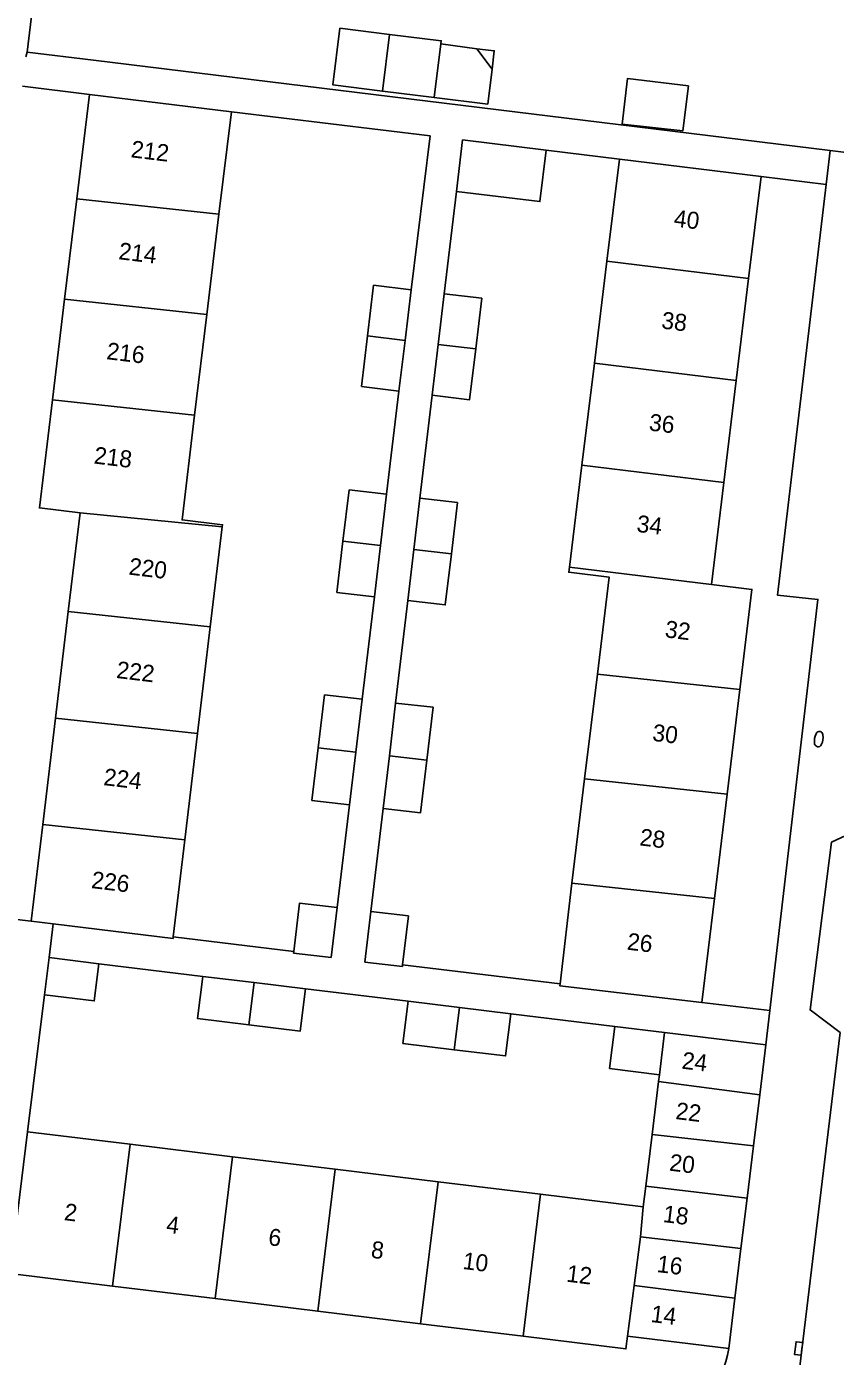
# Model space of a CAD drawing. Extents: x 132994 to 136000, y 393499 to 395512.
# Drawn here: x 134316.4 to 134364, y 394234.8 to 394313 of the extents above; entities that cross this region are included whole.
import ezdxf

# ---------------------------------------------------------------- set-up
doc = ezdxf.new("R2010")
doc.units = 0
for name, color, linetype in [('gg-afsc-erfafscheiding', 7, 'Continuous'), ('gg-afsc-muur', 7, 'Continuous'), ('gg-anno-huisnummerreeks BGT', 7, 'Continuous'), ('gg-bbg-bijgebouw', 7, 'Continuous'), ('gg-bbg-gedigitaliseerde bebouwing', 7, 'Continuous'), ('gg-bbg-gedigitaliseerde bijgebouw', 7, 'Continuous'), ('gg-bbg-hoofdgebouw', 7, 'Continuous'), ('gg-bbg-luifel en loopbrug', 7, 'Continuous'), ('gg-bbg-tussenscheiding', 7, 'Continuous'), ('gg-knt-verharding', 7, 'Continuous'), ('gt-grn-weggrens', 7, 'Continuous'), ('gt-symb-brandkraan', 7, 'Continuous'), ('gt-symb-kolk', 7, 'Continuous')]:
    doc.layers.add(name, color=color, linetype=linetype)

# ---------------------------------------------------------------- blocks, each defined once
blk = doc.blocks.new('gt0-BR')
at = {"layer": 'gt-symb-brandkraan'}
for centre, radius, start, end in [((-0.244, 0), 0.206, 107.56694, 252.43307), ((0.599, -2.664), 3, 106.89205, 107.56694), ((0, -0.691), 0.938, 73.10799, 106.89205), ((-0.599, -2.664), 3, 72.43309, 73.10799), ((0.244, 0), 0.206, 287.56695, 72.43309), ((0.599, 2.664), 3, 252.43307, 253.10797), ((0, 0.691), 0.938, 253.10797, 286.89206), ((-0.599, 2.664), 3, 286.89206, 287.56695)]:
    blk.add_arc(centre, radius, start, end, dxfattribs=at)
blk = doc.blocks.new('gt0-KOLK')
at = {"layer": 'gt-symb-kolk'}
blk.add_lwpolyline([(0, 0), (0.375, 0), (0.375, 0.4), (-0.375, 0.4), (-0.375, 0), (0, 0)], dxfattribs=at)

msp = doc.modelspace()

# ---------------------------------------------------------------- linework, layer by layer
at = {"layer": 'gg-afsc-erfafscheiding'}
for p, q in [((134320.314, 394311.015), (134363.655, 394305.689)), ((134351.254, 394305.19), (134346.948, 394305.715)), ((134340.951, 394297.272), (134341.666, 394303.285)), ((134337.56, 394285.476), (134338.287, 394291.545)), ((134339.522, 394285.244), (134340.243, 394291.307)), ((134336.838, 394279.449), (134336.116, 394273.421)), ((134338.807, 394279.223), (134338.09, 394273.195)), ((134335.371, 394267.205), (134334.647, 394261.161)), ((134337.352, 394266.984), (134336.633, 394260.929)), ((134325.007, 394259.435), (134332.094, 394258.581)), ((134326.737, 394257.117), (134320.63, 394257.86)), ((134347.763, 394256.669), (134338.496, 394257.795)), ((134317.43, 394256.03), (134316.43, 394247.97)), ((134338.819, 394255.648), (134332.778, 394256.383)), ((134350.987, 394254.168), (134344.859, 394254.913))]:
    msp.add_line(p, q, dxfattribs=at)
for points in [[(134369.276, 394316.34), (134367.88, 394305.17), (134363.655, 394305.689)], [(134328.434, 394307.963), (134340.121, 394306.551), (134339.001, 394297.505)]]:
    msp.add_lwpolyline(points, dxfattribs=at)
at = {"layer": 'gg-afsc-muur'}
for p, q in [((134318.685, 394330.282), (134316.412, 394311.487)), ((134316.412, 394311.487), (134320.314, 394311.015))]:
    msp.add_line(p, q, dxfattribs=at)
at = {"layer": 'gg-bbg-bijgebouw'}
for p, q in [((134317.7, 394258.22), (134317.43, 394256.03)), ((134320.63, 394257.86), (134317.7, 394258.22)), ((134353.915, 394253.809), (134350.987, 394254.168)), ((134359.87, 394253.08), (134353.915, 394253.809)), ((134359.87, 394253.08), (134359.511, 394250.137)), ((134359.511, 394250.137), (134359.146, 394247.148)), ((134359.146, 394247.148), (134358.77, 394244.069)), ((134358.77, 394244.069), (134358.408, 394241.101)), ((134358.408, 394241.101), (134358.052, 394238.186)), ((134358.052, 394238.186), (134357.69, 394235.22)), ((134357.69, 394235.22), (134351.73, 394235.94))]:
    msp.add_line(p, q, dxfattribs=at)
for points in [[(134334.294, 394258.216), (134332.082, 394258.481), (134332.094, 394258.581)], [(134317.43, 394256.03), (134320.36, 394255.67), (134320.63, 394257.86)], [(134336.28, 394257.958), (134338.485, 394257.696), (134338.496, 394257.795)]]:
    msp.add_lwpolyline(points, dxfattribs=at)
at = {"layer": 'gg-bbg-gedigitaliseerde bebouwing'}
for p, q in [((134327.682, 394301.959), (134328.434, 394307.963)), ((134350.519, 394299.184), (134351.254, 394305.19)), ((134351.254, 394305.19), (134359.59, 394304.17)), ((134326.973, 394296.041), (134327.682, 394301.959)), ((134349.785, 394293.183), (134350.519, 394299.184)), ((134326.265, 394290.124), (134326.973, 394296.041)), ((134349.051, 394287.184), (134349.785, 394293.183)), ((134348.317, 394281.188), (134349.051, 394287.184)), ((134327.187, 394277.677), (134327.892, 394283.567)), ((134326.436, 394271.409), (134327.187, 394277.677)), ((134349.21, 394268.745), (134349.962, 394274.894)), ((134325.686, 394265.141), (134326.436, 394271.409)), ((134348.458, 394262.594), (134349.21, 394268.745)), ((134325.007, 394259.435), (134325.686, 394265.141)), ((134347.763, 394256.669), (134348.458, 394262.594)), ((134316.43, 394247.97), (134322.461, 394247.237)), ((134322.461, 394247.237), (134328.501, 394246.503)), ((134328.501, 394246.503), (134334.542, 394245.769)), ((134334.542, 394245.769), (134340.583, 394245.035)), ((134340.583, 394245.035), (134346.623, 394244.301)), ((134346.623, 394244.301), (134352.662, 394243.567))]:
    msp.add_line(p, q, dxfattribs=at)
for points in [[(134327.892, 394283.567), (134327.906, 394283.682), (134325.528, 394283.967), (134326.265, 394290.124)], [(134349.962, 394274.894), (134350.659, 394280.593), (134348.28, 394280.884), (134348.317, 394281.188)]]:
    msp.add_lwpolyline(points, dxfattribs=at)
at = {"layer": 'gg-bbg-gedigitaliseerde bijgebouw'}
for p, q in [((134337.322, 394309.193), (134337.731, 394312.526)), ((134342.87, 394311.686), (134340.748, 394311.967)), ((134343.761, 394310.485), (134342.87, 394311.686)), ((134340.362, 394308.819), (134337.322, 394309.193)), ((134341.666, 394303.285), (134342.026, 394306.316)), ((134346.948, 394305.715), (134342.026, 394306.316)), ((134336.432, 394294.792), (134336.789, 394297.77)), ((134336.789, 394297.77), (134339.001, 394297.505)), ((134338.644, 394294.525), (134339.001, 394297.505)), ((134340.597, 394294.289), (134340.951, 394297.272)), ((134336.075, 394291.815), (134336.432, 394294.792)), ((134338.287, 394291.545), (134338.644, 394294.525)), ((134340.243, 394291.307), (134340.597, 394294.289)), ((134336.075, 394291.815), (134338.287, 394291.545)), ((134334.986, 394282.721), (134335.347, 394285.738)), ((134335.347, 394285.738), (134337.56, 394285.476)), ((134337.199, 394282.463), (134337.56, 394285.476)), ((134339.164, 394282.233), (134339.522, 394285.244)), ((134334.625, 394279.704), (134334.986, 394282.721)), ((134336.838, 394279.449), (134337.199, 394282.463)), ((134338.807, 394279.223), (134339.164, 394282.233)), ((134334.625, 394279.704), (134336.838, 394279.449)), ((134333.53, 394270.564), (134333.902, 394273.675)), ((134333.902, 394273.675), (134336.116, 394273.421)), ((134335.743, 394270.313), (134336.116, 394273.421)), ((134337.721, 394270.089), (134338.09, 394273.195)), ((134333.157, 394267.453), (134333.53, 394270.564)), ((134335.371, 394267.205), (134335.743, 394270.313)), ((134337.352, 394266.984), (134337.721, 394270.089)), ((134333.157, 394267.453), (134335.371, 394267.205)), ((134334.294, 394258.216), (134334.647, 394261.161)), ((134336.28, 394257.958), (134336.633, 394260.929)), ((134326.737, 394257.117), (134329.758, 394256.75)), ((134329.758, 394256.75), (134332.778, 394256.383)), ((134338.819, 394255.648), (134341.839, 394255.281)), ((134341.839, 394255.281), (134344.859, 394254.913)), ((134350.987, 394254.168), (134350.683, 394251.686)), ((134353.611, 394251.331), (134350.683, 394251.686)), ((134353.563, 394250.936), (134353.611, 394251.331)), ((134353.182, 394247.822), (134353.563, 394250.936)), ((134352.81, 394244.775), (134353.182, 394247.822)), ((134352.662, 394243.567), (134352.81, 394244.775))]:
    msp.add_line(p, q, dxfattribs=at)
for points in [[(134337.731, 394312.526), (134340.771, 394312.152), (134340.748, 394311.967)], [(134340.362, 394308.819), (134343.509, 394308.433), (134343.761, 394310.485)], [(134354.996, 394306.846), (134351.411, 394307.247), (134351.738, 394309.939), (134355.319, 394309.499), (134354.996, 394306.846)], [(134341.666, 394303.285), (134346.578, 394302.694), (134346.948, 394305.715)], [(134342.801, 394294.023), (134343.155, 394297.007), (134340.951, 394297.272)], [(134342.801, 394294.023), (134342.446, 394291.038), (134340.243, 394291.307)], [(134341.369, 394281.976), (134341.726, 394284.983), (134339.522, 394285.244)], [(134341.369, 394281.976), (134341.012, 394278.969), (134338.807, 394279.223)], [(134339.927, 394269.84), (134340.296, 394272.942), (134338.09, 394273.195)], [(134339.927, 394269.84), (134339.559, 394266.737), (134337.352, 394266.984)], [(134334.647, 394261.161), (134332.435, 394261.426), (134332.094, 394258.581)], [(134338.496, 394257.795), (134338.838, 394260.674), (134336.633, 394260.929)], [(134329.454, 394254.269), (134326.433, 394254.636), (134326.737, 394257.117)], [(134332.778, 394256.383), (134332.474, 394253.901), (134329.454, 394254.269)], [(134341.535, 394252.8), (134338.515, 394253.167), (134338.819, 394255.648)], [(134344.859, 394254.913), (134344.555, 394252.432), (134341.535, 394252.8)]]:
    msp.add_lwpolyline(points, dxfattribs=at)
at = {"layer": 'gg-bbg-hoofdgebouw'}
for p, q in [((134320.07, 394309), (134319.328, 394302.863)), ((134320.07, 394309), (134328.434, 394307.963)), ((134359.59, 394304.17), (134358.86, 394298.17)), ((134319.328, 394302.863), (134318.613, 394296.946)), ((134358.86, 394298.17), (134358.13, 394292.17)), ((134318.613, 394296.946), (134317.899, 394291.03)), ((134358.13, 394292.17), (134357.4, 394286.17)), ((134357.4, 394286.17), (134356.67, 394280.17)), ((134319.53, 394284.38), (134318.832, 394278.581)), ((134318.832, 394278.581), (134318.078, 394272.313)), ((134358.335, 394273.991), (134357.589, 394267.84)), ((134318.078, 394272.313), (134317.323, 394266.045)), ((134357.589, 394267.84), (134356.843, 394261.689)), ((134317.323, 394266.045), (134316.64, 394260.37)), ((134356.843, 394261.689), (134356.1, 394255.57)), ((134316.64, 394260.37), (134317.946, 394260.208)), ((134315.4, 394239.64), (134316.43, 394247.97)), ((134321.44, 394238.9), (134315.4, 394239.64)), ((134327.48, 394238.16), (134321.44, 394238.9)), ((134333.52, 394237.42), (134327.48, 394238.16)), ((134339.56, 394236.68), (134333.52, 394237.42)), ((134345.6, 394235.94), (134339.56, 394236.68))]:
    msp.add_line(p, q, dxfattribs=at)
for points in [[(134317.899, 394291.03), (134317.13, 394284.67), (134319.53, 394284.38)], [(134356.67, 394280.17), (134359.05, 394279.88), (134358.335, 394273.991)], [(134317.946, 394260.208), (134324.995, 394259.336), (134325.007, 394259.435)], [(134356.1, 394255.57), (134347.751, 394256.565), (134347.763, 394256.669)], [(134351.73, 394235.94), (134351.64, 394235.2), (134345.6, 394235.94)]]:
    msp.add_lwpolyline(points, dxfattribs=at)
at = {"layer": 'gg-bbg-luifel en loopbrug'}
for points in [[(134337.731, 394312.526), (134334.807, 394312.885), (134334.398, 394309.552), (134337.322, 394309.193)], [(134342.87, 394311.686), (134343.893, 394311.561), (134343.761, 394310.485)]]:
    msp.add_lwpolyline(points, dxfattribs=at)
at = {"layer": 'gg-bbg-tussenscheiding'}
for p, q in [((134340.748, 394311.967), (134340.362, 394308.819)), ((134327.682, 394301.959), (134319.328, 394302.863)), ((134358.86, 394298.17), (134350.519, 394299.184)), ((134326.973, 394296.041), (134318.613, 394296.946)), ((134338.644, 394294.525), (134336.432, 394294.792)), ((134342.801, 394294.023), (134340.597, 394294.289)), ((134358.13, 394292.17), (134349.785, 394293.183)), ((134326.265, 394290.124), (134317.899, 394291.03)), ((134357.4, 394286.17), (134349.051, 394287.184)), ((134327.892, 394283.567), (134319.53, 394284.38)), ((134337.199, 394282.463), (134334.986, 394282.721)), ((134341.369, 394281.976), (134339.164, 394282.233)), ((134356.67, 394280.17), (134348.317, 394281.188)), ((134327.187, 394277.677), (134318.832, 394278.581)), ((134358.335, 394273.991), (134349.962, 394274.894)), ((134326.436, 394271.409), (134318.078, 394272.313)), ((134335.743, 394270.313), (134333.53, 394270.564)), ((134339.927, 394269.84), (134337.721, 394270.089)), ((134357.589, 394267.84), (134349.21, 394268.745)), ((134325.686, 394265.141), (134317.323, 394266.045)), ((134356.843, 394261.689), (134348.458, 394262.594)), ((134329.758, 394256.75), (134329.454, 394254.269)), ((134341.839, 394255.281), (134341.535, 394252.8)), ((134353.611, 394251.331), (134353.915, 394253.809)), ((134353.563, 394250.936), (134359.511, 394250.137)), ((134353.182, 394247.822), (134359.146, 394247.148)), ((134321.44, 394238.9), (134322.461, 394247.237)), ((134327.48, 394238.16), (134328.501, 394246.503)), ((134333.52, 394237.42), (134334.542, 394245.769)), ((134339.56, 394236.68), (134340.583, 394245.035)), ((134345.6, 394235.94), (134346.623, 394244.301)), ((134352.81, 394244.775), (134358.77, 394244.069)), ((134352.662, 394243.567), (134352.507, 394241.788)), ((134352.507, 394241.788), (134352.128, 394238.933)), ((134352.507, 394241.788), (134358.408, 394241.101)), ((134352.128, 394238.933), (134351.73, 394235.94)), ((134352.128, 394238.933), (134358.052, 394238.186))]:
    msp.add_line(p, q, dxfattribs=at)
at = {"layer": 'gg-knt-verharding'}
for p, q in [((134316.34, 394311.2), (134316.412, 394311.487)), ((134320.07, 394309), (134316.133, 394309.481)), ((134359.59, 394304.17), (134363.42, 394303.702)), ((134312.67, 394260.83), (134316.64, 394260.37)), ((134360.107, 394255.101), (134356.1, 394255.57)), ((134364.25, 394253.806), (134361.859, 394234.007))]:
    msp.add_line(p, q, dxfattribs=at)
for points in [[(134363.42, 394303.702), (134360.56, 394279.53), (134362.94, 394279.29), (134360.107, 394255.101)], [(134364.25, 394253.806), (134362.478, 394255.137), (134363.73, 394265.008), (134365.714, 394265.934)]]:
    msp.add_lwpolyline(points, dxfattribs=at)
msp.add_arc((134350.509, 394236.529), 7.299, 301.61002, 349.66781, dxfattribs=at)
at = {"layer": 'gt-grn-weggrens'}
for p, q in [((134363.42, 394303.702), (134363.655, 394305.689)), ((134317.946, 394260.208), (134317.7, 394258.22)), ((134359.87, 394253.08), (134360.107, 394255.101))]:
    msp.add_line(p, q, dxfattribs=at)

# ---------------------------------------------------------------- block references
at = {"layer": 'gt-symb-brandkraan', "rotation": 80.55652508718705}
msp.add_blockref('gt0-BR', (134362.987, 394271.071), dxfattribs=at)
at = {"layer": 'gt-symb-kolk', "rotation": 83.16632765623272}
msp.add_blockref('gt0-KOLK', (134362, 394235.202), dxfattribs=at)

# ---------------------------------------------------------------- texts
at = {"layer": 'gg-anno-huisnummerreeks BGT'}
for s, rotation, p in [('212', 353.1, (134322.478, 394305.302)), ('40', 353.1, (134354.421, 394301.232)), ('214', 353.1, (134321.753, 394299.307)), ('38', 353.1, (134353.691, 394295.232)), ('216', 353.1, (134321.043, 394293.427)), ('36', 353.1, (134352.961, 394289.232)), ('218', 353.1, (134320.302, 394287.289)), ('34', 353.1, (134352.235, 394283.268)), ('220', 353.2, (134322.354, 394280.754)), ('32', 353.1, (134353.897, 394277.066)), ('222', 353.2, (134321.625, 394274.672)), ('30', 353.1, (134353.158, 394270.976)), ('224', 353.2, (134320.871, 394268.37)), ('28', 353.1, (134352.412, 394264.825)), ('226', 353.2, (134320.148, 394262.313)), ('26', 353.1, (134351.668, 394258.692)), ('24', 353, (134354.888, 394251.692)), ('22', 353, (134354.526, 394248.726)), ('20', 353, (134354.155, 394245.692)), ('2', 353, (134318.55, 394242.78)), ('18', 353, (134353.786, 394242.668)), ('4', 353, (134324.558, 394242.044)), ('6', 353, (134330.561, 394241.309)), ('8', 353, (134336.601, 394240.569)), ('10', 353, (134341.999, 394239.908)), ('16', 353, (134353.428, 394239.727)), ('12', 353, (134348.103, 394239.16)), ('14', 353, (134353.068, 394236.787))]:
    msp.add_text(s, height=1, rotation=rotation, dxfattribs=at).set_placement(p)

doc.saveas('drawing.dxf')
